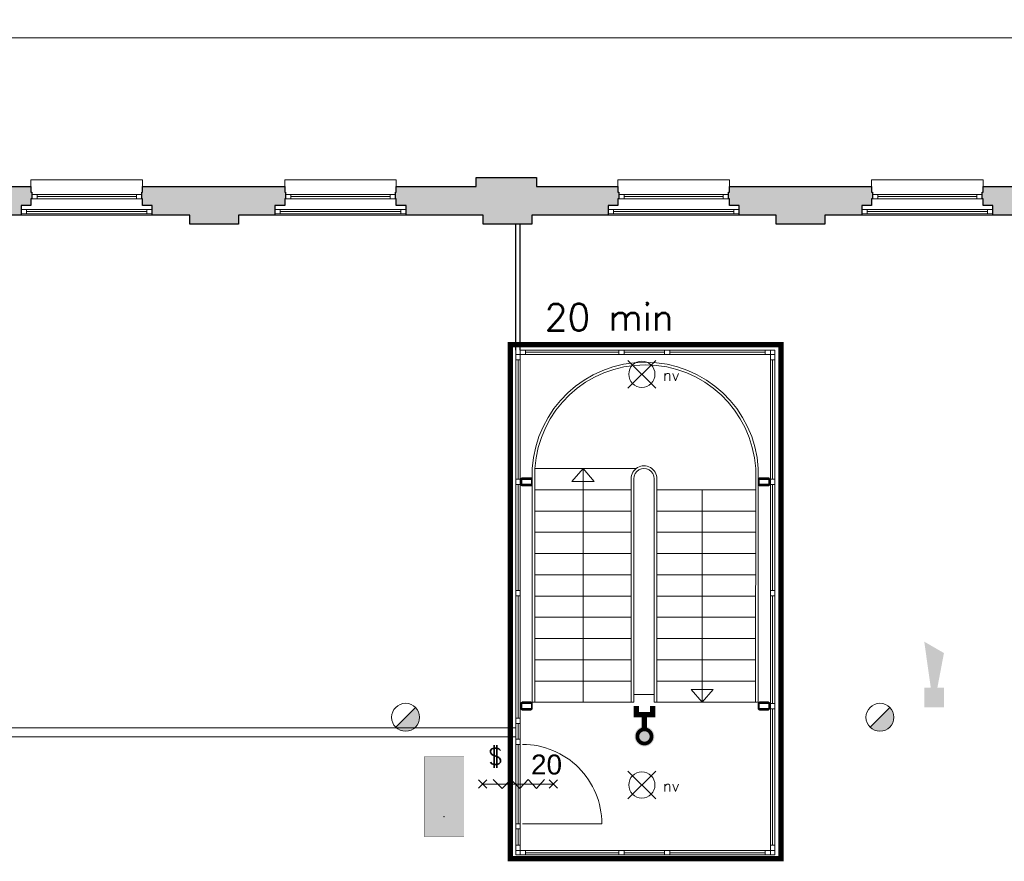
# Model space of a CAD drawing. Header units: millimetres. Extents: x -13022 to 1371524, y -38729 to 632593.
# Tile 371 of 381: x 1197894 to 1209013, y -9023 to 482. Entities that reach past the tile are written whole.
import ezdxf

# ---------------------------------------------------------------- set-up
doc = ezdxf.new("R2010")
doc.units = ezdxf.units.MM
doc.header["$LTSCALE"] = 35
doc.set_wipeout_variables(frame=1)
doc.linetypes.add('AI9-LType1', pattern=[1.69333, 0.846665, -0.846665])
doc.linetypes.add('DASHED', pattern=[200, 100, -100])
for name, color, linetype in [('A LIJN 7', 7, 'Continuous'), ('LAYER102', 1, 'Continuous'), ('LAYER111', 7, 'Continuous'), ('LAYER22', 7, 'Continuous'), ('LAYER24', 7, 'Continuous'), ('LAYER28', 7, 'Continuous'), ('LAYER30', 7, 'Continuous'), ('LAYER31', 7, 'Continuous'), ('LAYER32', 1, 'Continuous')]:
    doc.layers.add(name, color=color, linetype=linetype)
for name, color, linetype, lineweight in [('A OPMER', 10, 'Continuous', 50), ('Al65----_beveiliging-inst', 92, 'Continuous', 9), ('B95 tekst', 7, 'Continuous', 25), ('brandveiligheid voorzieningen', 10, 'Continuous', 9)]:
    doc.layers.add(name, color=color, linetype=linetype, lineweight=lineweight)
doc.styles.add('Algemeen', font='simplex.shx', dxfattribs={"height": 2.5})
doc.styles.get("Standard").update_dxf_attribs({"font": 'simplex.shx'})
doc.dimstyles.new('~R----C~', dxfattribs={"dimtxt": 162, "dimasz": 180, "dimexe": 0.18, "dimexo": 0.0625, "dimgap": 16.2, "dimtad": 1, "dimdec": 0, "dimzin": 0, "dimdsep": 46, "dimtxsty": 'Standard', "dimcen": 0.09, "dimse1": 1, "dimse2": 1, "dimclrd": 7, "dimadec": 0, "dimazin": 0, "dimtfac": 1, "dimtdec": 4, "dimtmove": 0, "dimatfit": 3, "dimfxl": 1, "dimtolj": 1, "dimtzin": 0, "dimlwd": 13, "dimarcsym": 0})
pattern_1 = [(315, (969471.80873, 134831.64864), (0.2121320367, 0.2121320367), []), (315, (969472.02086, 134831.64864), (0.2121320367, 0.2121320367), [])]

# ---------------------------------------------------------------- blocks, each defined once
blk = doc.blocks.new('*D216')
at = {"layer": 'Defpoints', "color": 0, "linetype": 'Continuous', "transparency": 16777216}
for p in [(1210369, 279), (1152863, -1302), (1210369, -1302)]:
    blk.add_point(p, dxfattribs=at)
at = {"layer": 'LAYER102', "color": 7, "linetype": 'Continuous', "lineweight": 13, "transparency": 16777216}
blk.add_line((1153043, 279), (1210189, 279), dxfattribs=at)
at = {"layer": 'LAYER102', "color": 7, "linetype": 'Continuous', "transparency": 16777216}
for points in [[(1153043, 309), (1153043, 249), (1152863, 279)], [(1210189, 309), (1210189, 249), (1210369, 279)]]:
    blk.add_solid(points, dxfattribs=at)
at = {"layer": 'LAYER102', "color": 0, "linetype": 'Continuous', "transparency": 16777216, "insert": (1181616, 376), "char_height": 162, "attachment_point": 5}
blk.add_mtext('\\A1;57506', dxfattribs=at)
blk = doc.blocks.new('Vluchtrichting rechtdoor of naar beneden')
at = {"layer": 'Al65----_beveiliging-inst', "linetype": 'Continuous', "true_color": 0xffffff}
h = blk.add_hatch(color=7, dxfattribs=at)
edge = h.paths.add_edge_path()
edge.add_arc((-2.1449, 5.962), 0.7575, 92.128042, 178.185477)
edge.add_arc((-2.1628, 5.9872), 0.7392, 180.090101, 191.562583)
edge.add_line((-2.887, 5.839), (-4.652, 5.839))
edge.add_line((-4.652, 5.839), (-5.698, 4.787))
edge.add_line((-5.698, 4.787), (-5.285, 4.372))
edge.add_line((-5.285, 4.372), (-4.41, 5.253))
edge.add_line((-4.41, 5.253), (-3.544, 5.253))
edge.add_line((-3.544, 5.253), (-5.527, 3.346))
edge.add_line((-5.527, 3.346), (-6.694, 3.346))
edge.add_line((-6.694, 3.346), (-6.694, 2.613))
edge.add_line((-6.694, 2.613), (-4.496, 2.613))
edge.add_line((-4.496, 2.613), (-4.136, 2.974))
edge.add_line((-4.136, 2.974), (-3.193, 2.026))
edge.add_line((-3.193, 2.026), (-3.193, 0.852))
edge.add_line((-3.193, 0.852), (-2.464, 0.852))
edge.add_line((-2.464, 0.852), (-2.464, 2.33))
edge.add_line((-2.464, 2.33), (-3.621, 3.493))
edge.add_line((-3.621, 3.493), (-3.192, 3.923))
edge.add_line((-3.192, 3.923), (-2.428, 3.154))
edge.add_line((-2.428, 3.154), (-2.033, 3.552))
edge.add_line((-2.033, 3.552), (-2.797, 4.321))
edge.add_line((-2.797, 4.321), (-2.317, 4.803))
edge.add_line((-2.317, 4.803), (-2.317, 5.267))
edge.add_line((-2.317, 5.267), (-2.173, 5.253))
edge.add_arc((-2.2013, 6.0112), 0.7587, 272.13837, 358.096609)
edge.add_arc((-2.2036, 5.9585), 0.7611, 2.072152, 87.692869)
for points in [[(1.1805, 2.889), (1.1805, 5.804), (0.5775, 5.804), (0.5775, 2.889), (-0.571, 2.889), (0.879, 1.421), (2.334, 2.889)], [(3.808, 1.106), (6.433, 1.106), (6.433, 6.344), (3.808, 6.344)]]:
    blk.add_hatch(color=7, dxfattribs=at).paths.add_polyline_path(points)
at = {"layer": 'Al65----_beveiliging-inst', "color": 7, "true_color": 0xffffff, "const_width": 0.05}
blk.add_lwpolyline([(-7.5, 0), (7.5, 0), (7.5, 7.5), (-7.5, 7.5)], close=True, dxfattribs=at)
at = {"layer": 'Al65----_beveiliging-inst', "color": 255}
blk.add_point((3.75, 3.75), dxfattribs=at)
at = {"layer": 'Al65----_beveiliging-inst', "color": 7, "true_color": 0xffffff}
blk.add_solid([(-7.5, 0), (7.5, 0), (-7.5, 7.5), (7.5, 7.5)], dxfattribs=at)
at = {"layer": 'Al65----_beveiliging-inst', "color": 92}
blk.add_solid([(-7.25, 0.25), (7.25, 0.25), (-7.25, 7.25), (7.25, 7.25)], dxfattribs=at)
blk = doc.blocks.new('Panieksluiting')
at = {"layer": 'brandveiligheid voorzieningen', "lineweight": 0, "style": 'Algemeen'}
blk.add_text('$', height=3.09, dxfattribs=at).set_placement((158.43, -91.61))
blk = doc.blocks.new('Droge blusleiding')
at = {"layer": 'Al65----_beveiliging-inst', "true_color": 0xffffff}
h = blk.add_hatch(color=7, dxfattribs=at)
edge = h.paths.add_edge_path()
edge.add_arc((0, 0), 1.87, 180, 360)
edge.add_arc((0, 0), 1.87, 0, 180)
at = {"layer": 'Al65----_beveiliging-inst', "color": 7, "true_color": 0xffffff, "const_width": 1, "elevation": 1}
for points in [[(5.71, 1.55), (4.11, 1.55), (4.11, -1.57), (5.71, -1.57)], [(1.33, 0), (4.11, 0)]]:
    blk.add_lwpolyline(points, dxfattribs=at)
at = {"layer": 'Al65----_beveiliging-inst', "color": 10, "linetype": 'Continuous', "const_width": 0.7, "elevation": 1}
for points in [[(5.71, 1.55), (4.11, 1.55), (4.11, -1.57), (5.71, -1.57)], [(1.33, 0), (4.11, 0)]]:
    blk.add_lwpolyline(points, dxfattribs=at)
at = {"layer": 'Al65----_beveiliging-inst', "color": 10, "const_width": 0.7}
blk.add_lwpolyline([(-1.33, 0, 1), (1.33, 0, 1)], format="xyb", close=True, dxfattribs=at)
blk = doc.blocks.new('Noodverlichting')
at = {"layer": 'Al65----_beveiliging-inst', "color": 92}
for p, q in [((164, -62.36), (158.75, -57.12)), ((158.75, -62.36), (164, -57.12))]:
    blk.add_line(p, q, dxfattribs=at)
blk.add_circle((161.38, -59.74), 2.47, dxfattribs=at)
at = {"layer": 'Al65----_beveiliging-inst', "color": 7, "style": 'Algemeen'}
blk.add_text('nv', height=2.063, dxfattribs=at).set_placement((165.33, -60.96))
blk = doc.blocks.new('Brandmelder')
at = {"layer": 'brandveiligheid voorzieningen'}
blk.add_hatch(color=256, dxfattribs=at).paths.add_polyline_path([(76.62, -89.8, 0.198912), (75.85, -87.94), (72.13, -91.66, 0.668179)])
blk.add_line((72.13, -91.66), (75.85, -87.94), dxfattribs=at)
blk.add_circle((73.99, -89.8), 2.63, dxfattribs=at)
blk = doc.blocks.new('Signaalgever (akoestisch)')
at = {"layer": 'Al65----_beveiliging-inst', "color": 10, "linetype": 'Continuous'}
for points in [[(3.71, 0), (3.71, 3.71), (0, 0), (0, 3.71)], [(10.23, 0), (12.38, 3.71), (3.71, 1.24), (3.71, 2.48)]]:
    blk.add_solid(points, dxfattribs=at)

msp = doc.modelspace()

# ---------------------------------------------------------------- hatches: boundary and pattern name
at = {"layer": 'LAYER111', "linetype": 'Continuous', "lineweight": 5}
for points in [[(1198021.777, -1401.695), (1198021.871, -1466.695), (1198031.871, -1466.695), (1198031.746, -1541.711), (1198021.871, -1541.695), (1198021.871, -1616.679), (1197911.809, -1616.679), (1197911.809, -1726.679), (1197056.809, -1726.679), (1197056.809, -1826.679), (1196506.809, -1826.679), (1196506.809, -1726.679), (1195642.746, -1726.679), (1195642.746, -1616.679), (1195532.746, -1616.679), (1195532.746, -1541.695), (1195522.809, -1541.679), (1195522.746, -1466.695), (1195532.809, -1466.695), (1195532.652, -1401.695), (1196438.809, -1401.679), (1196438.809, -1301.679), (1197118.809, -1301.679), (1197118.809, -1401.679)], [(1204649.277, -1401.695), (1204649.371, -1466.695), (1204659.371, -1466.695), (1204659.246, -1541.711), (1204649.371, -1541.695), (1204649.371, -1616.679), (1204539.309, -1616.679), (1204539.309, -1726.679), (1203676.809, -1726.679), (1203676.809, -1826.679), (1203126.809, -1826.679), (1203126.809, -1726.679), (1202256.746, -1726.679), (1202256.746, -1616.679), (1202146.746, -1616.679), (1202146.746, -1541.695), (1202136.809, -1541.679), (1202136.746, -1466.695), (1202146.809, -1466.695), (1202146.652, -1401.695), (1203049.809, -1401.679), (1203049.809, -1301.679), (1203729.809, -1301.679), (1203729.809, -1401.679)], [(1208884.246, -1726.679), (1208884.246, -1616.679), (1208774.246, -1616.679), (1208774.246, -1541.679), (1208764.246, -1541.679), (1208764.246, -1466.695), (1208774.246, -1466.695), (1208774.309, -1401.679), (1209693.809, -1401.679), (1209693.809, -1301.679), (1210368.809, -1301.679), (1210368.809, -2091.695), (1210248.809, -2091.695), (1210248.809, -3812.695), (1210023.809, -3812.695), (1210023.809, -3762.695), (1209823.746, -3762.695), (1209823.746, -1726.679)], [(1200886.746, -1401.695), (1200886.746, -1466.695), (1200896.746, -1466.695), (1200896.746, -1541.679), (1200886.809, -1541.695), (1200886.809, -1616.679), (1200776.809, -1616.679), (1200776.809, -1726.679), (1200366.809, -1726.679), (1200366.809, -1826.679), (1199816.809, -1826.679), (1199816.809, -1726.679), (1199391.746, -1726.679), (1199391.746, -1616.679), (1199281.746, -1616.679), (1199281.746, -1541.695), (1199271.746, -1541.679), (1199271.746, -1466.695), (1199281.746, -1466.695), (1199281.746, -1401.679)], [(1207514.246, -1401.695), (1207514.246, -1466.695), (1207524.246, -1466.695), (1207524.246, -1541.679), (1207514.309, -1541.695), (1207514.309, -1616.679), (1207404.309, -1616.679), (1207404.309, -1726.679), (1206986.809, -1726.679), (1206986.809, -1826.679), (1206436.809, -1826.679), (1206436.809, -1726.679), (1206019.309, -1726.679), (1206019.309, -1616.679), (1205909.309, -1616.679), (1205909.309, -1541.695), (1205899.309, -1541.679), (1205899.309, -1466.695), (1205909.309, -1466.695), (1205909.309, -1401.679)]]:
    msp.add_hatch(color=254, dxfattribs=at).paths.add_polyline_path(points, flags=0)

# ---------------------------------------------------------------- linework, layer by layer
at = {"layer": 'A LIJN 7', "ltscale": 0.1}
for p, q in [((1203496.684, -3249.586), (1203496.684, -1826.679)), ((1203546.684, -3249.586), (1203546.684, -1826.679))]:
    msp.add_line(p, q, dxfattribs=at)
at = {"layer": 'LAYER22', "color": 7, "linetype": 'Continuous', "lineweight": 18}
for points in [[(1198021.809, -1401.679), (1198021.809, -1326.679), (1199281.809, -1326.679), (1199281.809, -1401.679)], [(1200886.809, -1401.679), (1200886.809, -1326.679), (1202146.809, -1326.679), (1202146.809, -1401.679)], [(1204649.309, -1401.679), (1204649.309, -1326.679), (1205909.309, -1326.679), (1205909.309, -1401.679)], [(1207514.309, -1401.679), (1207514.309, -1326.679), (1208774.309, -1326.679), (1208774.309, -1401.679)], [(1197911.809, -1726.679), (1199391.746, -1726.679)], [(1200776.809, -1726.679), (1202256.746, -1726.679)], [(1204539.309, -1726.679), (1206019.309, -1726.679)], [(1207404.309, -1726.679), (1208884.246, -1726.679)]]:
    msp.add_lwpolyline(points, dxfattribs=at)
at = {"layer": 'LAYER22', "color": 7, "linetype": 'DASHED', "lineweight": 18}
for points in [[(1198021.809, -1401.679), (1198021.809, -1326.679), (1199281.809, -1326.679), (1199281.809, -1401.679)], [(1200886.809, -1401.679), (1200886.809, -1326.679), (1202146.809, -1326.679), (1202146.809, -1401.679)], [(1204649.309, -1401.679), (1204649.309, -1326.679), (1205909.309, -1326.679), (1205909.309, -1401.679)], [(1207514.309, -1401.679), (1207514.309, -1326.679), (1208774.309, -1326.679), (1208774.309, -1401.679)], [(1197911.809, -1726.679), (1199391.746, -1726.679)], [(1200776.809, -1726.679), (1202256.746, -1726.679)], [(1204539.309, -1726.679), (1206019.309, -1726.679)], [(1207404.309, -1726.679), (1208884.246, -1726.679)]]:
    msp.add_lwpolyline(points, dxfattribs=at)
at = {"layer": 'LAYER24', "color": 7, "linetype": 'Continuous', "lineweight": 13}
for points in [[(1203682.434, -5713.148), (1203682.434, -4587.679, -0.941564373), (1206235.121, -4587.679), (1206234.559, -7227.679)], [(1203712.434, -5706.148), (1203712.434, -4588.586, -0.940884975), (1206205.121, -4588.586), (1206204.559, -7227.679)], [(1204798.746, -5452.679), (1204798.746, -4702.351, -1.000000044), (1205088.746, -4702.351), (1205088.746, -7227.679)], [(1204828.746, -5445.679), (1204828.746, -4702.351, -1.000000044), (1205058.746, -4702.351), (1205058.746, -7227.679)]]:
    msp.add_lwpolyline(points, format="xyb", dxfattribs=at)
for points in [[(1204854.996, -4587.679), (1203712.434, -4587.679)], [(1204798.746, -4827.679), (1203712.434, -4827.679)], [(1206204.59, -4827.679), (1205088.746, -4827.679)], [(1204798.746, -5067.679), (1203712.434, -5067.679)], [(1206204.59, -5067.679), (1205088.746, -5067.679)], [(1204798.746, -5307.679), (1203712.434, -5307.679)], [(1206204.59, -5307.679), (1205088.746, -5307.679)], [(1204798.746, -5452.679), (1204798.746, -7227.679), (1204828.746, -7227.679), (1204828.746, -5445.679)], [(1204798.746, -5547.679), (1203712.434, -5547.679)], [(1206204.59, -5547.679), (1205088.746, -5547.679)], [(1203682.434, -5713.148), (1203682.434, -7227.679), (1203712.434, -7227.679), (1203712.434, -5706.148)], [(1203682.434, -7227.679), (1203682.434, -5713.148)], [(1203712.434, -7227.679), (1203712.434, -5706.148)], [(1204798.746, -5787.679), (1203712.434, -5787.679)], [(1206204.59, -5787.679), (1205088.746, -5787.679)], [(1204798.746, -6027.679), (1203712.434, -6027.679)], [(1206204.59, -6027.679), (1205088.746, -6027.679)], [(1204798.746, -6267.679), (1203712.434, -6267.679)], [(1206204.59, -6267.679), (1205088.746, -6267.679)], [(1204798.746, -6507.679), (1203712.434, -6507.679)], [(1206204.59, -6507.679), (1205088.746, -6507.679)], [(1204798.746, -6747.679), (1203712.434, -6747.679)], [(1206204.59, -6747.679), (1205088.746, -6747.679)], [(1204798.746, -6987.679), (1203712.434, -6987.679)], [(1206204.59, -6987.679), (1205088.746, -6987.679)], [(1204828.746, -7137.679), (1205058.746, -7137.679)], [(1204828.746, -7227.679), (1203682.434, -7227.679)], [(1206234.559, -7227.679), (1205058.746, -7227.679)]]:
    msp.add_lwpolyline(points, dxfattribs=at)
at = {"layer": 'LAYER24', "color": 7, "linetype": 'Continuous', "lineweight": 18}
for points in [[(1204130.59, -4732.679), (1204255.59, -4587.679), (1204380.59, -4732.679), (1204130.59, -4732.679)], [(1204255.59, -4587.679), (1204255.59, -7227.679)], [(1205601.152, -7227.679), (1205601.152, -4827.679)], [(1205726.152, -7082.679), (1205601.152, -7227.679), (1205476.152, -7082.679), (1205726.152, -7082.679)]]:
    msp.add_lwpolyline(points, dxfattribs=at)
at = {"layer": 'LAYER28', "color": 7, "linetype": 'Continuous', "lineweight": 25}
for points in [[(1198021.777, -1401.695), (1198021.871, -1466.695), (1198031.871, -1466.695), (1198031.746, -1541.711), (1198021.871, -1541.695), (1198021.871, -1616.679), (1197911.809, -1616.679), (1197911.809, -1726.679), (1197056.809, -1726.679), (1197056.809, -1826.679), (1196506.809, -1826.679), (1196506.809, -1726.679), (1195642.746, -1726.679), (1195642.746, -1616.679), (1195532.746, -1616.679), (1195532.746, -1541.695), (1195522.809, -1541.679), (1195522.746, -1466.695), (1195532.809, -1466.695), (1195532.652, -1401.695), (1196438.809, -1401.679), (1196438.809, -1301.679), (1197118.809, -1301.679), (1197118.809, -1401.679)], [(1204649.277, -1401.695), (1204649.371, -1466.695), (1204659.371, -1466.695), (1204659.246, -1541.711), (1204649.371, -1541.695), (1204649.371, -1616.679), (1204539.309, -1616.679), (1204539.309, -1726.679), (1203676.809, -1726.679), (1203676.809, -1826.679), (1203126.809, -1826.679), (1203126.809, -1726.679), (1202256.746, -1726.679), (1202256.746, -1616.679), (1202146.746, -1616.679), (1202146.746, -1541.695), (1202136.809, -1541.679), (1202136.746, -1466.695), (1202146.809, -1466.695), (1202146.652, -1401.695), (1203049.809, -1401.679), (1203049.809, -1301.679), (1203729.809, -1301.679), (1203729.809, -1401.679)], [(1208884.246, -1726.679), (1208884.246, -1616.679), (1208774.246, -1616.679), (1208774.246, -1541.679), (1208764.246, -1541.679), (1208764.246, -1466.695), (1208774.246, -1466.695), (1208774.309, -1401.679), (1209693.809, -1401.679), (1209693.809, -1301.679), (1210368.809, -1301.679), (1210368.809, -2091.695), (1210248.809, -2091.695), (1210248.809, -3812.695), (1210023.809, -3812.695), (1210023.809, -3762.695), (1209823.746, -3762.695), (1209823.746, -1726.679)], [(1200886.746, -1401.695), (1200886.746, -1466.695), (1200896.746, -1466.695), (1200896.746, -1541.679), (1200886.809, -1541.695), (1200886.809, -1616.679), (1200776.809, -1616.679), (1200776.809, -1726.679), (1200366.809, -1726.679), (1200366.809, -1826.679), (1199816.809, -1826.679), (1199816.809, -1726.679), (1199391.746, -1726.679), (1199391.746, -1616.679), (1199281.746, -1616.679), (1199281.746, -1541.695), (1199271.746, -1541.679), (1199271.746, -1466.695), (1199281.746, -1466.695), (1199281.746, -1401.679)], [(1207514.246, -1401.695), (1207514.246, -1466.695), (1207524.246, -1466.695), (1207524.246, -1541.679), (1207514.309, -1541.695), (1207514.309, -1616.679), (1207404.309, -1616.679), (1207404.309, -1726.679), (1206986.809, -1726.679), (1206986.809, -1826.679), (1206436.809, -1826.679), (1206436.809, -1726.679), (1206019.309, -1726.679), (1206019.309, -1616.679), (1205909.309, -1616.679), (1205909.309, -1541.695), (1205899.309, -1541.679), (1205899.309, -1466.695), (1205909.309, -1466.695), (1205909.309, -1401.679)]]:
    msp.add_lwpolyline(points, close=True, dxfattribs=at)
at = {"layer": 'LAYER28', "color": 7, "linetype": 'Continuous', "lineweight": 18}
for points in [[(1203496.684, -3249.586), (1203496.684, -3299.586)], [(1206371.059, -3249.57), (1206421.059, -3249.57), (1206421.059, -3299.57)], [(1203496.684, -8901.367), (1203496.684, -8951.367), (1203546.684, -8951.367)], [(1206371.059, -8951.367), (1206421.059, -8951.367), (1206421.059, -8901.367)]]:
    msp.add_lwpolyline(points, dxfattribs=at)
at = {"layer": 'LAYER28', "color": 7, "linetype": 'DASHED', "lineweight": 18}
for points in [[(1203496.684, -3249.586), (1203496.684, -3299.586)], [(1206371.059, -3249.57), (1206421.059, -3249.57), (1206421.059, -3299.57)], [(1203496.684, -8901.367), (1203496.684, -8951.367), (1203546.684, -8951.367)], [(1206371.059, -8951.367), (1206421.059, -8951.367), (1206421.059, -8901.367)]]:
    msp.add_lwpolyline(points, dxfattribs=at)
at = {"layer": 'LAYER28', "color": 7, "linetype": 'Continuous', "lineweight": 25}
for points in [[(1203568.621, -4779.179), (1203667.496, -4779.179, 0.414213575), (1203682.496, -4764.179), (1203682.496, -4710.586, 0.414213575), (1203667.496, -4695.586), (1203568.621, -4695.586, 0.414213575), (1203553.621, -4710.586), (1203553.621, -4764.179, 0.414213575), (1203568.621, -4779.179)], [(1206250.121, -4779.179), (1206348.996, -4779.179, 0.414213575), (1206363.996, -4764.179), (1206363.996, -4710.586, 0.414213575), (1206348.996, -4695.586), (1206250.121, -4695.586, 0.414213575), (1206235.121, -4710.586), (1206235.121, -4764.179, 0.414213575), (1206250.121, -4779.179)], [(1203568.621, -7311.289), (1203667.496, -7311.289, 0.414213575), (1203682.496, -7296.289), (1203682.496, -7242.679, 0.414213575), (1203667.496, -7227.679), (1203568.621, -7227.679, 0.414213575), (1203553.621, -7242.679), (1203553.621, -7296.289, 0.414213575), (1203568.621, -7311.289)], [(1206249.559, -7311.289), (1206348.434, -7311.289, 0.414213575), (1206363.434, -7296.289), (1206363.434, -7242.679, 0.414213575), (1206348.434, -7227.679), (1206249.559, -7227.679, 0.414213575), (1206234.559, -7242.679), (1206234.559, -7296.289, 0.414213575), (1206249.559, -7311.289)]]:
    msp.add_lwpolyline(points, format="xyb", close=True, dxfattribs=at)
at = {"layer": 'LAYER30', "color": 7, "linetype": 'Continuous', "lineweight": 18}
for points in [[(1198031.809, -1491.679), (1198091.809, -1491.679), (1198091.809, -1541.679), (1198031.809, -1541.679)], [(1199211.809, -1491.679), (1199271.809, -1491.679), (1199271.809, -1541.679), (1199211.809, -1541.679)], [(1200896.809, -1491.679), (1200956.809, -1491.679), (1200956.809, -1541.679), (1200896.809, -1541.679)], [(1202076.809, -1491.679), (1202136.809, -1491.679), (1202136.809, -1541.679), (1202076.809, -1541.679)], [(1204659.309, -1491.679), (1204719.309, -1491.679), (1204719.309, -1541.679), (1204659.309, -1541.679)], [(1205839.309, -1491.679), (1205899.309, -1491.679), (1205899.309, -1541.679), (1205839.309, -1541.679)], [(1207524.309, -1491.679), (1207584.309, -1491.679), (1207584.309, -1541.679), (1207524.309, -1541.679)], [(1208704.309, -1491.679), (1208764.309, -1491.679), (1208764.309, -1541.679), (1208704.309, -1541.679)], [(1197971.84, -1709.867), (1197911.84, -1709.867), (1197911.84, -1659.867), (1197971.84, -1659.867)], [(1199391.809, -1709.867), (1199331.809, -1709.867), (1199331.809, -1659.867), (1199391.809, -1659.867)], [(1200836.84, -1709.867), (1200776.84, -1709.867), (1200776.84, -1659.867), (1200836.84, -1659.867)], [(1202256.809, -1709.867), (1202196.809, -1709.867), (1202196.809, -1659.867), (1202256.809, -1659.867)], [(1204599.34, -1709.867), (1204539.34, -1709.867), (1204539.34, -1659.867), (1204599.34, -1659.867)], [(1206019.309, -1709.867), (1205959.309, -1709.867), (1205959.309, -1659.867), (1206019.309, -1659.867)], [(1207464.34, -1709.867), (1207404.34, -1709.867), (1207404.34, -1659.867), (1207464.34, -1659.867)], [(1208884.309, -1709.867), (1208824.309, -1709.867), (1208824.309, -1659.867), (1208884.309, -1659.867)], [(1203496.684, -3359.586), (1203496.684, -3299.586), (1203546.684, -3299.586), (1203546.684, -3359.586)], [(1203606.684, -3299.586), (1203546.684, -3299.586), (1203546.684, -3249.586), (1203606.684, -3249.586)], [(1204720.059, -3299.57), (1204660.059, -3299.57), (1204660.059, -3249.57), (1204720.059, -3249.57)], [(1204720.059, -3299.586), (1204660.059, -3299.586), (1204660.059, -3249.586), (1204720.059, -3249.586)], [(1205235.059, -3299.57), (1205175.059, -3299.57), (1205175.059, -3249.57), (1205235.059, -3249.57)], [(1205235.059, -3299.57), (1205175.059, -3299.57), (1205175.059, -3249.57), (1205235.059, -3249.57)], [(1206371.059, -3299.57), (1206311.059, -3299.57), (1206311.059, -3249.57), (1206371.059, -3249.57)], [(1206421.059, -3299.57), (1206421.059, -3359.57), (1206371.059, -3359.57), (1206371.059, -3299.57)], [(1203496.684, -4767.383), (1203496.684, -4707.383), (1203546.684, -4707.383), (1203546.684, -4767.383)], [(1203496.684, -4767.383), (1203496.684, -4707.383), (1203546.684, -4707.383), (1203546.684, -4767.383)], [(1206421.059, -4707.383), (1206421.059, -4767.383), (1206371.059, -4767.383), (1206371.059, -4707.383)], [(1206421.059, -4707.383), (1206421.059, -4767.383), (1206371.059, -4767.383), (1206371.059, -4707.383)], [(1203496.684, -6026.273), (1203496.684, -5966.273), (1203546.684, -5966.273), (1203546.684, -6026.273)], [(1203496.684, -6026.273), (1203496.684, -5966.273), (1203546.684, -5966.273), (1203546.684, -6026.273)], [(1206421.059, -5966.273), (1206421.059, -6026.273), (1206371.059, -6026.273), (1206371.059, -5966.273)], [(1206421.059, -5966.273), (1206421.059, -6026.273), (1206371.059, -6026.273), (1206371.059, -5966.273)], [(1206421.059, -7239.476), (1206421.059, -7299.476), (1206371.059, -7299.476), (1206371.059, -7239.476)], [(1206421.059, -7239.492), (1206421.059, -7299.492), (1206371.059, -7299.492), (1206371.059, -7239.492)], [(1203496.684, -7465.414), (1203496.684, -7405.414), (1203546.684, -7405.414), (1203546.684, -7465.414)], [(1203496.684, -7465.414), (1203496.684, -7405.414), (1203546.684, -7405.414), (1203546.684, -7465.414)], [(1203496.684, -7703.414), (1203496.684, -7643.414), (1203546.684, -7643.414), (1203546.684, -7703.414)], [(1203496.684, -7703.414), (1203496.684, -7643.414), (1203546.684, -7643.414), (1203546.684, -7703.414)], [(1203496.684, -8658.414), (1203496.684, -8598.414), (1203546.684, -8598.414), (1203546.684, -8658.414)], [(1203496.684, -8658.414), (1203496.684, -8598.414), (1203546.684, -8598.414), (1203546.684, -8658.414)], [(1203496.684, -8901.367), (1203496.684, -8841.367), (1203546.684, -8841.367), (1203546.684, -8901.367)], [(1206421.059, -8841.351), (1206421.059, -8901.351), (1206371.059, -8901.351), (1206371.059, -8841.351)], [(1203606.684, -8951.367), (1203546.684, -8951.367), (1203546.684, -8901.367), (1203606.684, -8901.367)], [(1204660.059, -8901.367), (1204720.059, -8901.367), (1204720.059, -8951.367), (1204660.059, -8951.367)], [(1204720.059, -8951.367), (1204660.059, -8951.367), (1204660.059, -8901.367), (1204720.059, -8901.367)], [(1205175.059, -8901.367), (1205235.059, -8901.367), (1205235.059, -8951.367), (1205175.059, -8951.367)], [(1205175.059, -8901.367), (1205235.059, -8901.367), (1205235.059, -8951.367), (1205175.059, -8951.367)], [(1206311.059, -8901.367), (1206371.059, -8901.367), (1206371.059, -8951.367), (1206311.059, -8951.367)]]:
    msp.add_lwpolyline(points, close=True, dxfattribs=at)
for points in [[(1198091.809, -1491.679), (1199211.809, -1491.679)], [(1198091.809, -1516.679), (1199211.809, -1516.679)], [(1198091.809, -1541.679), (1199211.809, -1541.679)], [(1200956.809, -1491.679), (1202076.809, -1491.679)], [(1200956.809, -1516.679), (1202076.809, -1516.679)], [(1200956.809, -1541.679), (1202076.809, -1541.679)], [(1204719.309, -1491.679), (1205839.309, -1491.679)], [(1204719.309, -1516.679), (1205839.309, -1516.679)], [(1204719.309, -1541.679), (1205839.309, -1541.679)], [(1207584.309, -1491.679), (1208704.309, -1491.679)], [(1207584.309, -1516.679), (1208704.309, -1516.679)], [(1207584.309, -1541.679), (1208704.309, -1541.679)], [(1199331.809, -1659.867), (1197971.84, -1659.867)], [(1202196.809, -1659.867), (1200836.84, -1659.867)], [(1205959.309, -1659.867), (1204599.34, -1659.867)], [(1208824.309, -1659.867), (1207464.34, -1659.867)], [(1199331.809, -1684.867), (1197971.84, -1684.867)], [(1199331.809, -1709.867), (1197971.84, -1709.867)], [(1202196.809, -1684.867), (1200836.84, -1684.867)], [(1202196.809, -1709.867), (1200836.84, -1709.867)], [(1205959.309, -1684.867), (1204599.34, -1684.867)], [(1205959.309, -1709.867), (1204599.34, -1709.867)], [(1208824.309, -1684.867), (1207464.34, -1684.867)], [(1208824.309, -1709.867), (1207464.34, -1709.867)], [(1204660.059, -3249.57), (1203606.684, -3249.586)], [(1204660.059, -3274.57), (1203606.684, -3274.586)], [(1204660.059, -3299.57), (1203606.684, -3299.586)], [(1205175.059, -3249.57), (1204720.059, -3249.586)], [(1205175.059, -3274.57), (1204720.059, -3274.586)], [(1205175.059, -3299.57), (1204720.059, -3299.586)], [(1206311.059, -3249.57), (1205235.059, -3249.57)], [(1206311.059, -3274.57), (1205235.059, -3274.57)], [(1206311.059, -3299.57), (1205235.059, -3299.57)], [(1203496.684, -4707.383), (1203496.684, -3359.586)], [(1203521.684, -4707.383), (1203521.684, -3359.586)], [(1203546.684, -4707.383), (1203546.684, -3359.586)], [(1206371.059, -3359.57), (1206371.059, -4707.383)], [(1206396.059, -3359.57), (1206396.059, -4707.383)], [(1206421.059, -3359.57), (1206421.059, -4707.383)], [(1203496.684, -5966.273), (1203496.684, -4767.383)], [(1203521.684, -5966.273), (1203521.684, -4767.383)], [(1203546.684, -5966.273), (1203546.684, -4767.383)], [(1206371.059, -4767.383), (1206371.059, -5966.273)], [(1206396.059, -4767.383), (1206396.059, -5966.273)], [(1206421.059, -4767.383), (1206421.059, -5966.273)], [(1203496.684, -7405.414), (1203496.684, -6026.273)], [(1203521.684, -7405.414), (1203521.684, -6026.273)], [(1203546.684, -7405.414), (1203546.684, -6026.273)], [(1206371.059, -6026.273), (1206371.059, -7239.492)], [(1206396.059, -6026.273), (1206396.059, -7239.492)], [(1206421.059, -6026.273), (1206421.059, -7239.492)], [(1206371.059, -7299.476), (1206371.059, -8841.351)], [(1206396.059, -7299.476), (1206396.059, -8841.351)], [(1206421.059, -7299.476), (1206421.059, -8841.351)], [(1203496.684, -7643.414), (1203496.684, -7465.414)], [(1203521.684, -7643.414), (1203521.684, -7465.414)], [(1203546.684, -7643.414), (1203546.684, -7465.414)], [(1203496.684, -8598.414), (1203496.684, -7703.414)], [(1203521.684, -8598.414), (1203521.684, -7703.414)], [(1203546.684, -8598.414), (1203546.684, -7703.414)], [(1203074.117, -8198.476), (1203169.25, -8103.351)], [(1203169.25, -8198.476), (1203074.117, -8103.351)], [(1203241.684, -8100.914), (1203341.684, -8200.914), (1203441.684, -8100.914), (1203541.684, -8200.914), (1203636.684, -8100.914), (1203731.684, -8200.914), (1203821.684, -8100.914)], [(1203874.117, -8198.476), (1203969.25, -8103.351)], [(1203969.25, -8198.476), (1203874.117, -8103.351)], [(1203121.684, -8150.914), (1203921.684, -8150.914)], [(1203496.684, -8841.367), (1203496.684, -8658.414)], [(1203521.684, -8841.367), (1203521.684, -8658.414)], [(1203546.684, -8841.367), (1203546.684, -8658.414)], [(1204660.059, -8901.367), (1203606.684, -8901.367)], [(1204660.059, -8926.367), (1203606.684, -8926.367)], [(1204660.059, -8951.367), (1203606.684, -8951.367)], [(1204720.059, -8901.367), (1205175.059, -8901.367)], [(1204720.059, -8926.367), (1205175.059, -8926.367)], [(1204720.059, -8951.367), (1205175.059, -8951.367)], [(1205235.059, -8901.367), (1206311.059, -8901.367)], [(1205235.059, -8926.367), (1206311.059, -8926.367)], [(1205235.059, -8951.367), (1206311.059, -8951.367)]]:
    msp.add_lwpolyline(points, dxfattribs=at)
at = {"layer": 'LAYER31', "color": 7, "linetype": 'Continuous', "lineweight": 18}
msp.add_lwpolyline([(1203572.684, -8598.414), (1204467.559, -8598.414, 0.41421361), (1203572.684, -7703.554)], format="xyb", dxfattribs=at)

# ---------------------------------------------------------------- block references
at = {"ltscale": 0.1, "xscale": 60, "yscale": 60, "zscale": 60}
for p in [(1195237.233, 61.743), (1195237.233, -4576.875)]:
    msp.add_blockref('Noodverlichting', p, dxfattribs=at)
at = {"ltscale": 0.1, "xscale": 60, "yscale": 60, "zscale": 60, "rotation": 90}
msp.add_blockref('Signaalgever (akoestisch)', (1208331.363, -7285.147), dxfattribs=at)
at = {"layer": 'A OPMER', "ltscale": 0.1, "xscale": 60, "yscale": 60, "zscale": 60, "rotation": 270}
msp.add_blockref('Vluchtrichting rechtdoor of naar beneden', (1202461.719, -8293.996), dxfattribs=at)
at = {"layer": 'Al65----_beveiliging-inst', "xscale": 60, "yscale": 60, "zscale": 60, "rotation": 90}
msp.add_blockref('Droge blusleiding', (1204949.309, -7613.178), dxfattribs=at)
at = {"layer": 'Al65----_beveiliging-inst', "xscale": 60, "yscale": 60, "zscale": 60}
for name, p in [('Brandmelder', (1203169.136, -2008.583)), ('Panieksluiting', (1193681.105, -2434.341))]:
    msp.add_blockref(name, p, dxfattribs=at)

# ---------------------------------------------------------------- texts
at = {"layer": 'B95 tekst', "style": 'Algemeen'}
msp.add_text('20 min', height=300, dxfattribs=at).set_placement((1203822.634, -3028.614))
at = {"layer": 'LAYER102', "color": 7, "linetype": 'Continuous', "lineweight": 0, "char_height": 162, "attachment_point": 7, "line_spacing_factor": 1.333333}
for s, insert in [('\\pi-742.15;{\\fArial|b0|i0|c0|p34;verkeersruimte\\P\\pi-398.65;69,4 m2}', (1268481.667, -5540.351)), ('\\pi-1751.3;{\\fArial|b1|i0|c0|p34;\\H1.2346x;opslag + luchtbehandeling\\P\\pi-2018.9;geheel voorzien van watermist\\P\\pi-1560.9;\\fArial|b0|i0|c0|p34;\\H0.81x;o.g. functie + technische ruimte\\P\\pi-461.09;375,0 m2}', (1280881.667, -7112.351))]:
    msp.add_mtext(s, dxfattribs=dict(at, insert=insert))
at = {"layer": 'LAYER32', "color": 7, "linetype": 'Continuous', "lineweight": 0, "insert": (1203669.06, -8045.899), "char_height": 225, "attachment_point": 7, "line_spacing_factor": 1.333333}
msp.add_mtext('{\\fArial|b0|i0|c0|p34;20}', dxfattribs=at)

# ---------------------------------------------------------------- dimensions: what is measured, and where the dimension line sits
at = {"layer": 'LAYER102', "color": 7, "linetype": 'Continuous'}
dim = msp.add_linear_dim(base=(1210368.809, 278.664), p1=(1152862.809, -1301.679), p2=(1210368.809, -1301.679), dimstyle='~R----C~', dxfattribs=at)
dim.commit()
dim.dimension.update_dxf_attribs({"geometry": '*D216', "text_midpoint": (1181615.809, 375.864)})

# ---------------------------------------------------------------- next in the draw order: wipeouts: each hides what was drawn before it
at = {"linetype": 'Continuous'}
for points in [[(1203553.621, -4710.586), (1203555.637, -4703.086), (1203561.121, -4697.601), (1203568.621, -4695.586), (1203667.496, -4695.586), (1203674.996, -4697.601), (1203680.481, -4703.086), (1203682.496, -4710.586), (1203682.496, -4764.179), (1203680.481, -4771.679), (1203674.996, -4777.164), (1203667.496, -4779.179), (1203568.621, -4779.179), (1203561.121, -4777.164), (1203555.637, -4771.679), (1203553.621, -4764.179), (1203553.621, -4737.383), (1203563.621, -4737.383), (1203563.621, -4764.179), (1203565.09, -4767.711), (1203568.621, -4769.179), (1203667.496, -4769.179), (1203671.027, -4767.711), (1203672.496, -4764.179), (1203672.496, -4710.586), (1203671.027, -4707.054), (1203667.496, -4705.586), (1203568.621, -4705.586), (1203565.09, -4707.054), (1203563.621, -4710.586), (1203563.621, -4737.383), (1203553.621, -4737.383)], [(1206235.121, -4710.586), (1206237.137, -4703.086), (1206242.621, -4697.601), (1206250.121, -4695.586), (1206348.996, -4695.586), (1206356.496, -4697.601), (1206361.981, -4703.086), (1206363.996, -4710.586), (1206363.996, -4764.179), (1206361.981, -4771.679), (1206356.496, -4777.164), (1206348.996, -4779.179), (1206250.121, -4779.179), (1206242.621, -4777.164), (1206237.137, -4771.679), (1206235.121, -4764.179), (1206235.121, -4737.383), (1206245.121, -4737.383), (1206245.121, -4764.179), (1206246.59, -4767.711), (1206250.121, -4769.179), (1206348.996, -4769.179), (1206352.527, -4767.711), (1206353.996, -4764.179), (1206353.996, -4710.586), (1206352.527, -4707.054), (1206348.996, -4705.586), (1206250.121, -4705.586), (1206246.59, -4707.054), (1206245.121, -4710.586), (1206245.121, -4737.383), (1206235.121, -4737.383)], [(1203553.621, -7242.679), (1203555.637, -7235.179), (1203561.121, -7229.695), (1203568.621, -7227.679), (1203667.496, -7227.679), (1203674.996, -7229.695), (1203680.481, -7235.179), (1203682.496, -7242.679), (1203682.496, -7296.289), (1203680.481, -7303.789), (1203674.996, -7309.273), (1203667.496, -7311.289), (1203568.621, -7311.289), (1203561.121, -7309.273), (1203555.637, -7303.789), (1203553.621, -7296.289), (1203553.621, -7269.492), (1203563.621, -7269.492), (1203563.621, -7296.289), (1203565.09, -7299.82), (1203568.621, -7301.289), (1203667.496, -7301.289), (1203671.027, -7299.82), (1203672.496, -7296.289), (1203672.496, -7242.679), (1203671.027, -7239.148), (1203667.496, -7237.679), (1203568.621, -7237.679), (1203565.09, -7239.148), (1203563.621, -7242.679), (1203563.621, -7269.492), (1203553.621, -7269.492)], [(1206234.559, -7242.679), (1206236.574, -7235.179), (1206242.059, -7229.695), (1206249.559, -7227.679), (1206348.434, -7227.679), (1206355.934, -7229.695), (1206361.418, -7235.179), (1206363.434, -7242.679), (1206363.434, -7296.289), (1206361.418, -7303.789), (1206355.934, -7309.273), (1206348.434, -7311.289), (1206249.559, -7311.289), (1206242.059, -7309.273), (1206236.574, -7303.789), (1206234.559, -7296.289), (1206234.559, -7269.492), (1206244.559, -7269.492), (1206244.559, -7296.289), (1206246.027, -7299.82), (1206249.559, -7301.289), (1206348.434, -7301.289), (1206351.965, -7299.82), (1206353.434, -7296.289), (1206353.434, -7242.679), (1206351.965, -7239.148), (1206348.434, -7237.679), (1206249.559, -7237.679), (1206246.027, -7239.148), (1206244.559, -7242.679), (1206244.559, -7269.492), (1206234.559, -7269.492)], [(1189756.684, -7616.804), (1189856.684, -7516.804), (1203496.684, -7516.804), (1203496.684, -7616.804)]]:
    msp.add_wipeout(points, dxfattribs=at).dxf.layer = 'LAYER111'

# ---------------------------------------------------------------- next in the draw order: hatches: boundary and pattern name
at = {"layer": 'LAYER28', "linetype": 'Continuous', "lineweight": 13}
h = msp.add_hatch(dxfattribs=at)
h.set_pattern_fill('~A--FYV~', style=0, pattern_type=0)
h.set_pattern_definition(pattern_1)
h.paths.add_polyline_path([(1203553.621, -4737.383), (1203563.621, -4737.383), (1203563.621, -4710.586, -0.414213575), (1203568.621, -4705.586), (1203667.496, -4705.586, -0.414213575), (1203672.496, -4710.586), (1203672.496, -4764.179, -0.414213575), (1203667.496, -4769.179), (1203568.621, -4769.179, -0.414213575), (1203563.621, -4764.179), (1203563.621, -4737.383), (1203553.621, -4737.383), (1203553.621, -4764.179, 0.414213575), (1203568.621, -4779.179), (1203667.496, -4779.179, 0.414213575), (1203682.496, -4764.179), (1203682.496, -4710.586, 0.414213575), (1203667.496, -4695.586), (1203568.621, -4695.586, 0.414213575), (1203553.621, -4710.586)], flags=0)
h = msp.add_hatch(dxfattribs=at)
h.set_pattern_fill('~A--FYV~', style=0, pattern_type=0)
h.set_pattern_definition(pattern_1)
h.paths.add_polyline_path([(1206235.121, -4737.383), (1206245.121, -4737.383), (1206245.121, -4710.586, -0.414213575), (1206250.121, -4705.586), (1206348.996, -4705.586, -0.414213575), (1206353.996, -4710.586), (1206353.996, -4764.179, -0.414213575), (1206348.996, -4769.179), (1206250.121, -4769.179, -0.414213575), (1206245.121, -4764.179), (1206245.121, -4737.383), (1206235.121, -4737.383), (1206235.121, -4764.179, 0.414213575), (1206250.121, -4779.179), (1206348.996, -4779.179, 0.414213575), (1206363.996, -4764.179), (1206363.996, -4710.586, 0.414213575), (1206348.996, -4695.586), (1206250.121, -4695.586, 0.414213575), (1206235.121, -4710.586)], flags=0)
h = msp.add_hatch(dxfattribs=at)
h.set_pattern_fill('~A--FYV~', style=0, pattern_type=0)
h.set_pattern_definition(pattern_1)
h.paths.add_polyline_path([(1203553.621, -7269.492), (1203563.621, -7269.492), (1203563.621, -7242.679, -0.414213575), (1203568.621, -7237.679), (1203667.496, -7237.679, -0.414213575), (1203672.496, -7242.679), (1203672.496, -7296.289, -0.414213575), (1203667.496, -7301.289), (1203568.621, -7301.289, -0.414213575), (1203563.621, -7296.289), (1203563.621, -7269.492), (1203553.621, -7269.492), (1203553.621, -7296.289, 0.414213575), (1203568.621, -7311.289), (1203667.496, -7311.289, 0.414213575), (1203682.496, -7296.289), (1203682.496, -7242.679, 0.414213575), (1203667.496, -7227.679), (1203568.621, -7227.679, 0.414213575), (1203553.621, -7242.679)], flags=0)
h = msp.add_hatch(dxfattribs=at)
h.set_pattern_fill('~A--FYV~', style=0, pattern_type=0)
h.set_pattern_definition(pattern_1)
h.paths.add_polyline_path([(1206234.559, -7269.492), (1206244.559, -7269.492), (1206244.559, -7242.679, -0.414213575), (1206249.559, -7237.679), (1206348.434, -7237.679, -0.414213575), (1206353.434, -7242.679), (1206353.434, -7296.289, -0.414213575), (1206348.434, -7301.289), (1206249.559, -7301.289, -0.414213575), (1206244.559, -7296.289), (1206244.559, -7269.492), (1206234.559, -7269.492), (1206234.559, -7296.289, 0.414213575), (1206249.559, -7311.289), (1206348.434, -7311.289, 0.414213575), (1206363.434, -7296.289), (1206363.434, -7242.679, 0.414213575), (1206348.434, -7227.679), (1206249.559, -7227.679, 0.414213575), (1206234.559, -7242.679)], flags=0)

# ---------------------------------------------------------------- next in the draw order: linework, layer by layer
at = {"layer": 'Al65----_beveiliging-inst', "color": 130, "linetype": 'AI9-LType1', "lineweight": 0, "ltscale": 0.1, "const_width": 60, "flags": 128}
msp.add_lwpolyline([(1203435.141, -3189.983), (1206489.787, -3189.983), (1206489.787, -8993.41), (1203435.141, -8993.41)], close=True, dxfattribs=at)
at = {"layer": 'LAYER102', "color": 7, "linetype": 'Continuous', "lineweight": 18}
for points in [[(1189856.684, -7516.804), (1203496.684, -7516.804)], [(1203496.684, -7516.804), (1203496.684, -7616.804)], [(1203496.684, -7616.804), (1189756.684, -7616.804)]]:
    msp.add_lwpolyline(points, dxfattribs=at)
at = {"layer": 'LAYER102', "color": 7, "linetype": 'DASHED', "lineweight": 18}
for points in [[(1189856.684, -7516.804), (1203496.684, -7516.804)], [(1203496.684, -7516.804), (1203496.684, -7616.804)], [(1203496.684, -7616.804), (1189756.684, -7616.804)]]:
    msp.add_lwpolyline(points, dxfattribs=at)
at = {"layer": 'LAYER28', "color": 7, "linetype": 'Continuous', "lineweight": 25}
for points in [[(1203553.621, -4737.383), (1203563.621, -4737.383), (1203563.621, -4710.586, -0.414213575), (1203568.621, -4705.586), (1203667.496, -4705.586, -0.414213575), (1203672.496, -4710.586), (1203672.496, -4764.179, -0.414213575), (1203667.496, -4769.179), (1203568.621, -4769.179, -0.414213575), (1203563.621, -4764.179), (1203563.621, -4737.383), (1203553.621, -4737.383), (1203553.621, -4764.179, 0.414213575), (1203568.621, -4779.179), (1203667.496, -4779.179, 0.414213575), (1203682.496, -4764.179), (1203682.496, -4710.586, 0.414213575), (1203667.496, -4695.586), (1203568.621, -4695.586, 0.414213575), (1203553.621, -4710.586)], [(1203568.621, -4779.179), (1203667.496, -4779.179, 0.414213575), (1203682.496, -4764.179), (1203682.496, -4710.586, 0.414213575), (1203667.496, -4695.586), (1203568.621, -4695.586, 0.414213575), (1203553.621, -4710.586), (1203553.621, -4764.179, 0.414213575), (1203568.621, -4779.179)], [(1206235.121, -4737.383), (1206245.121, -4737.383), (1206245.121, -4710.586, -0.414213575), (1206250.121, -4705.586), (1206348.996, -4705.586, -0.414213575), (1206353.996, -4710.586), (1206353.996, -4764.179, -0.414213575), (1206348.996, -4769.179), (1206250.121, -4769.179, -0.414213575), (1206245.121, -4764.179), (1206245.121, -4737.383), (1206235.121, -4737.383), (1206235.121, -4764.179, 0.414213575), (1206250.121, -4779.179), (1206348.996, -4779.179, 0.414213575), (1206363.996, -4764.179), (1206363.996, -4710.586, 0.414213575), (1206348.996, -4695.586), (1206250.121, -4695.586, 0.414213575), (1206235.121, -4710.586)], [(1206250.121, -4779.179), (1206348.996, -4779.179, 0.414213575), (1206363.996, -4764.179), (1206363.996, -4710.586, 0.414213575), (1206348.996, -4695.586), (1206250.121, -4695.586, 0.414213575), (1206235.121, -4710.586), (1206235.121, -4764.179, 0.414213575), (1206250.121, -4779.179)], [(1203553.621, -7269.492), (1203563.621, -7269.492), (1203563.621, -7242.679, -0.414213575), (1203568.621, -7237.679), (1203667.496, -7237.679, -0.414213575), (1203672.496, -7242.679), (1203672.496, -7296.289, -0.414213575), (1203667.496, -7301.289), (1203568.621, -7301.289, -0.414213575), (1203563.621, -7296.289), (1203563.621, -7269.492), (1203553.621, -7269.492), (1203553.621, -7296.289, 0.414213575), (1203568.621, -7311.289), (1203667.496, -7311.289, 0.414213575), (1203682.496, -7296.289), (1203682.496, -7242.679, 0.414213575), (1203667.496, -7227.679), (1203568.621, -7227.679, 0.414213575), (1203553.621, -7242.679)], [(1203568.621, -7311.289), (1203667.496, -7311.289, 0.414213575), (1203682.496, -7296.289), (1203682.496, -7242.679, 0.414213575), (1203667.496, -7227.679), (1203568.621, -7227.679, 0.414213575), (1203553.621, -7242.679), (1203553.621, -7296.289, 0.414213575), (1203568.621, -7311.289)], [(1206234.559, -7269.492), (1206244.559, -7269.492), (1206244.559, -7242.679, -0.414213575), (1206249.559, -7237.679), (1206348.434, -7237.679, -0.414213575), (1206353.434, -7242.679), (1206353.434, -7296.289, -0.414213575), (1206348.434, -7301.289), (1206249.559, -7301.289, -0.414213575), (1206244.559, -7296.289), (1206244.559, -7269.492), (1206234.559, -7269.492), (1206234.559, -7296.289, 0.414213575), (1206249.559, -7311.289), (1206348.434, -7311.289, 0.414213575), (1206363.434, -7296.289), (1206363.434, -7242.679, 0.414213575), (1206348.434, -7227.679), (1206249.559, -7227.679, 0.414213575), (1206234.559, -7242.679)], [(1206249.559, -7311.289), (1206348.434, -7311.289, 0.414213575), (1206363.434, -7296.289), (1206363.434, -7242.679, 0.414213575), (1206348.434, -7227.679), (1206249.559, -7227.679, 0.414213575), (1206234.559, -7242.679), (1206234.559, -7296.289, 0.414213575), (1206249.559, -7311.289)]]:
    msp.add_lwpolyline(points, format="xyb", close=True, dxfattribs=at)

# ---------------------------------------------------------------- next in the draw order: block references
at = {"layer": 'Al65----_beveiliging-inst', "xscale": 60, "yscale": 60, "zscale": 60}
msp.add_blockref('Brandmelder', (1197812.466, -2008.583), dxfattribs=at)

doc.saveas('drawing.dxf')
